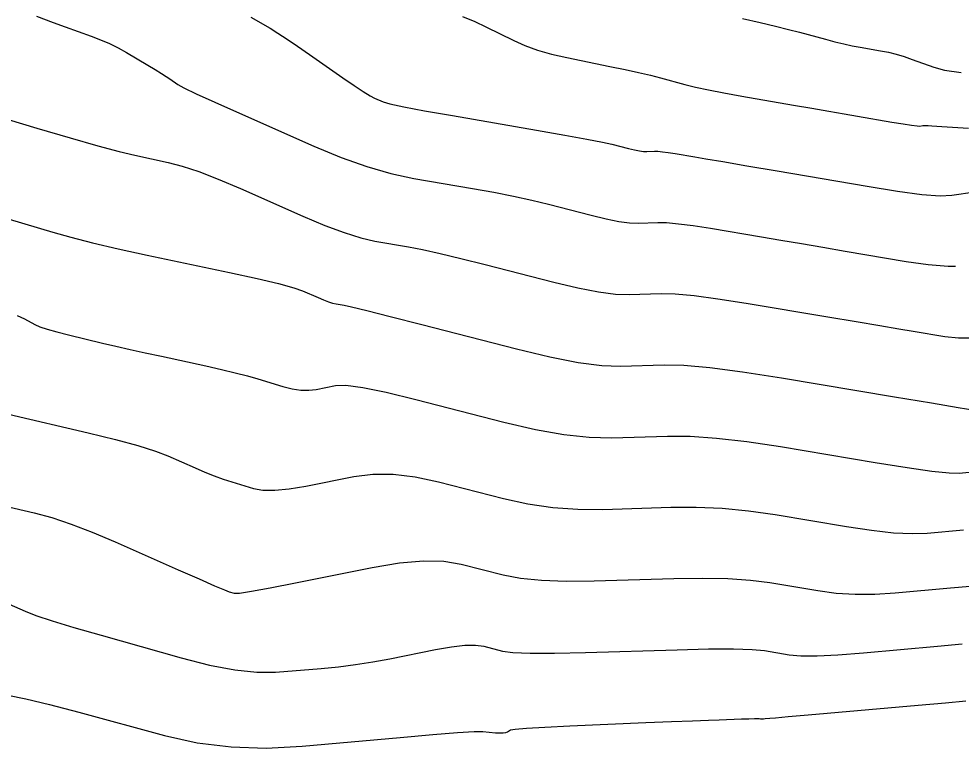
# Model space of a CAD drawing. Extents: x 2082232 to 2083549, y 592624 to 593832.
# Drawn here: x 2083132.88 to 2083165.02, y 593465.92 to 593490.78 of the extents above; entities that cross this region are included whole.
import ezdxf

# ---------------------------------------------------------------- set-up
doc = ezdxf.new("R2010")
doc.units = 0
doc.layers.add('DT_X_Contour_Major', color=7, linetype='Continuous')
doc.layers.add('DT_X_Contour_Minor', color=7, linetype='Continuous')

msp = doc.modelspace()

# ---------------------------------------------------------------- linework, layer by layer
at = {"layer": 'DT_X_Contour_Major'}
for points in [[(2083133.48, 593490.878), (2083134.056, 593490.66), (2083134.467, 593490.509), (2083135.345, 593490.195), (2083135.668, 593490.072), (2083135.976, 593489.937), (2083136.271, 593489.792), (2083136.552, 593489.635), (2083137.282, 593489.202), (2083137.535, 593489.051), (2083137.744, 593488.923), (2083137.911, 593488.818), (2083138.034, 593488.735), (2083138.306, 593488.546), (2083138.514, 593488.431), (2083138.934, 593488.229), (2083139.566, 593487.94), (2083140.411, 593487.563), (2083142.946, 593486.443), (2083143.872, 593486.06), (2083144.748, 593485.749), (2083145.574, 593485.51), (2083146.35, 593485.345), (2083148.352, 593485), (2083149.078, 593484.869), (2083149.752, 593484.736), (2083150.375, 593484.599), (2083150.947, 593484.46), (2083152.405, 593484.086), (2083152.915, 593483.964), (2083153.351, 593483.879), (2083153.714, 593483.832), (2083154.003, 593483.821), (2083154.675, 593483.842), (2083154.977, 593483.835), (2083155.378, 593483.799), (2083155.878, 593483.734), (2083156.478, 593483.641), (2083158.211, 593483.351), (2083158.876, 593483.24), (2083159.574, 593483.122), (2083160.304, 593482.998), (2083161.067, 593482.867), (2083163.143, 593482.511), (2083163.892, 593482.405), (2083164.585, 593482.352), (2083164.828, 593482.352)], [(2083131.885, 593474.298), (2083133.41, 593473.939), (2083134.011, 593473.777), (2083134.671, 593473.559), (2083135.389, 593473.285), (2083136.166, 593472.955), (2083138.316, 593472.003), (2083139.029, 593471.688), (2083139.557, 593471.457), (2083139.899, 593471.311), (2083140.057, 593471.25), (2083140.228, 593471.198), (2083140.407, 593471.205), (2083140.815, 593471.267), (2083141.453, 593471.382), (2083142.32, 593471.552), (2083144.939, 593472.076), (2083145.865, 593472.231), (2083146.679, 593472.303), (2083147.381, 593472.291), (2083147.971, 593472.195), (2083149.396, 593471.829), (2083149.991, 593471.713), (2083150.707, 593471.64), (2083151.546, 593471.608), (2083152.506, 593471.619), (2083155.228, 593471.703), (2083156.198, 593471.718), (2083157.066, 593471.7), (2083157.833, 593471.648), (2083158.498, 593471.562), (2083160.136, 593471.288), (2083160.762, 593471.207), (2083161.41, 593471.166), (2083162.082, 593471.168), (2083162.776, 593471.21), (2083164.658, 593471.38), (2083165.331, 593471.442)]]:
    msp.add_lwpolyline(points, dxfattribs=at)
at = {"layer": 'DT_X_Contour_Minor'}
for points in [[(2083148.017, 593490.861), (2083148.437, 593490.691), (2083148.813, 593490.516), (2083149.761, 593490.041), (2083150.141, 593489.871), (2083150.569, 593489.718), (2083151.046, 593489.582), (2083151.572, 593489.462), (2083153.04, 593489.164), (2083153.561, 593489.055), (2083154.023, 593488.954), (2083154.425, 593488.859), (2083154.768, 593488.771), (2083155.603, 593488.544), (2083155.96, 593488.456), (2083156.403, 593488.36), (2083156.932, 593488.257), (2083157.547, 593488.146), (2083159.302, 593487.842), (2083159.933, 593487.733), (2083160.508, 593487.633), (2083161.027, 593487.544), (2083161.491, 593487.464), (2083162.653, 593487.265), (2083163.039, 593487.2), (2083163.327, 593487.156), (2083163.517, 593487.132), (2083163.608, 593487.128), (2083163.72, 593487.144), (2083163.762, 593487.149), (2083163.806, 593487.152), (2083163.852, 593487.152), (2083163.899, 593487.15), (2083164.026, 593487.141), (2083164.361, 593487.117), (2083165.268, 593487.052)], [(2083140.799, 593490.845), (2083141.449, 593490.46), (2083141.716, 593490.296), (2083142.029, 593490.094), (2083142.388, 593489.853), (2083142.793, 593489.573), (2083143.935, 593488.776), (2083144.323, 593488.508), (2083144.632, 593488.303), (2083144.862, 593488.161), (2083145.012, 593488.081), (2083145.307, 593487.95), (2083145.537, 593487.885), (2083146.009, 593487.785), (2083146.721, 593487.651), (2083147.674, 593487.483), (2083150.536, 593486.99), (2083151.502, 593486.822), (2083152.253, 593486.685), (2083152.789, 593486.582), (2083153.11, 593486.511), (2083153.678, 593486.365), (2083153.877, 593486.317), (2083154.048, 593486.284), (2083154.189, 593486.265), (2083154.302, 593486.261), (2083154.564, 593486.269), (2083154.682, 593486.267), (2083154.839, 593486.253), (2083155.034, 593486.228), (2083155.268, 593486.191), (2083155.944, 593486.078), (2083156.31, 593486.016), (2083156.899, 593485.916), (2083157.712, 593485.777), (2083158.749, 593485.599), (2083161.814, 593485.074), (2083162.856, 593484.907), (2083163.685, 593484.8), (2083164.301, 593484.754), (2083164.703, 593484.768), (2083165.49, 593484.885)], [(2083157.566, 593490.792), (2083158.165, 593490.656), (2083158.688, 593490.533), (2083159.135, 593490.423), (2083159.505, 593490.326), (2083160.391, 593490.087), (2083160.714, 593490.002), (2083161.02, 593489.929), (2083161.308, 593489.867), (2083161.579, 593489.816), (2083162.277, 593489.695), (2083162.541, 593489.642), (2083162.808, 593489.576), (2083163.078, 593489.496), (2083163.351, 593489.401), (2083164.085, 593489.131), (2083164.458, 593489.037), (2083165.027, 593488.956)], [(2083130.174, 593488.053), (2083133.491, 593487.06), (2083134.633, 593486.723), (2083135.572, 593486.456), (2083136.306, 593486.259), (2083136.837, 593486.133), (2083137.981, 593485.89), (2083138.456, 593485.766), (2083139.024, 593485.577), (2083139.685, 593485.322), (2083140.438, 593485.002), (2083142.569, 593484.06), (2083143.322, 593483.742), (2083143.983, 593483.494), (2083144.55, 593483.315), (2083145.025, 593483.206), (2083146.168, 593483.009), (2083146.653, 593482.917), (2083147.251, 593482.786), (2083147.962, 593482.617), (2083148.785, 593482.41), (2083151.132, 593481.807), (2083151.952, 593481.611), (2083152.654, 593481.474), (2083153.238, 593481.398), (2083153.703, 593481.38), (2083154.785, 593481.414), (2083155.271, 593481.403), (2083155.917, 593481.346), (2083156.723, 593481.241), (2083157.689, 593481.09), (2083160.477, 593480.624), (2083161.443, 593480.463), (2083162.25, 593480.328), (2083162.897, 593480.218), (2083163.384, 593480.135), (2083164.471, 593479.949), (2083164.929, 593479.903), (2083165.484, 593479.904)], [(2083132.556, 593483.954), (2083134.039, 593483.51), (2083134.657, 593483.337), (2083135.399, 593483.149), (2083136.265, 593482.947), (2083137.256, 593482.731), (2083140.062, 593482.135), (2083141.008, 593481.929), (2083141.74, 593481.756), (2083142.258, 593481.618), (2083142.563, 593481.513), (2083143.092, 593481.28), (2083143.279, 593481.201), (2083143.442, 593481.139), (2083143.583, 593481.095), (2083143.701, 593481.068), (2083143.984, 593481.019), (2083144.229, 593480.964), (2083144.75, 593480.836), (2083145.548, 593480.634), (2083146.623, 593480.359), (2083149.858, 593479.528), (2083150.99, 593479.258), (2083151.958, 593479.07), (2083152.762, 593478.964), (2083153.404, 593478.94), (2083154.896, 593478.986), (2083155.566, 593478.972), (2083156.456, 593478.892), (2083157.567, 593478.748), (2083158.899, 593478.54), (2083162.744, 593477.898), (2083164.01, 593477.686), (2083164.925, 593477.533), (2083165.489, 593477.439)], [(2083132.829, 593480.672), (2083133.071, 593480.56), (2083133.429, 593480.362), (2083133.602, 593480.285), (2083133.85, 593480.2), (2083134.173, 593480.107), (2083134.572, 593480.007), (2083135.736, 593479.731), (2083136.189, 593479.625), (2083136.674, 593479.514), (2083137.192, 593479.398), (2083137.743, 593479.277), (2083139.255, 593478.948), (2083139.791, 593478.828), (2083140.266, 593478.715), (2083140.68, 593478.608), (2083141.032, 593478.507), (2083141.891, 593478.247), (2083142.203, 593478.168), (2083142.497, 593478.126), (2083142.771, 593478.12), (2083143.027, 593478.151), (2083143.685, 593478.283), (2083144.041, 593478.29), (2083144.617, 593478.212), (2083145.412, 593478.05), (2083146.428, 593477.804), (2083149.428, 593477.033), (2083150.501, 593476.783), (2083151.472, 593476.611), (2083152.34, 593476.516), (2083153.104, 593476.5), (2083155.007, 593476.559), (2083155.782, 593476.553), (2083156.683, 593476.491), (2083157.708, 593476.373), (2083158.858, 593476.198), (2083162.091, 593475.658), (2083163.179, 593475.484), (2083164.019, 593475.365), (2083164.61, 593475.301), (2083164.954, 593475.293), (2083165.538, 593475.346)], [(2083132.529, 593477.308), (2083135.242, 593476.67), (2083136.175, 593476.441), (2083136.941, 593476.234), (2083137.538, 593476.049), (2083137.968, 593475.885), (2083138.891, 593475.476), (2083139.228, 593475.331), (2083139.549, 593475.204), (2083139.854, 593475.093), (2083140.142, 593475), (2083140.887, 593474.775), (2083141.208, 593474.716), (2083141.613, 593474.709), (2083142.101, 593474.755), (2083142.674, 593474.852), (2083144.312, 593475.18), (2083144.953, 593475.261), (2083145.648, 593475.258), (2083146.397, 593475.171), (2083147.199, 593474.999), (2083149.412, 593474.431), (2083150.246, 593474.248), (2083151.09, 593474.125), (2083151.943, 593474.062), (2083152.805, 593474.059), (2083155.117, 593474.131), (2083155.99, 593474.136), (2083156.875, 593474.095), (2083157.771, 593474.01), (2083158.678, 593473.88), (2083161.113, 593473.473), (2083161.97, 593473.345), (2083162.715, 593473.265), (2083163.346, 593473.234), (2083163.865, 593473.252), (2083165.098, 593473.363)], [(2083132.373, 593470.908), (2083133.097, 593470.587), (2083133.463, 593470.446), (2083134.017, 593470.262), (2083134.759, 593470.037), (2083135.689, 593469.769), (2083138.421, 593468.998), (2083139.391, 593468.751), (2083140.25, 593468.588), (2083141, 593468.509), (2083141.64, 593468.514), (2083143.199, 593468.639), (2083143.783, 593468.695), (2083144.368, 593468.768), (2083144.953, 593468.859), (2083145.537, 593468.967), (2083147.096, 593469.28), (2083147.638, 593469.374), (2083148.093, 593469.425), (2083148.461, 593469.43), (2083148.743, 593469.391), (2083149.38, 593469.228), (2083149.735, 593469.179), (2083150.325, 593469.154), (2083151.149, 593469.154), (2083152.206, 593469.178), (2083155.338, 593469.276), (2083156.406, 593469.301), (2083157.258, 593469.304), (2083157.895, 593469.285), (2083158.318, 593469.244), (2083159.159, 593469.103), (2083159.553, 593469.068), (2083160.106, 593469.067), (2083160.817, 593469.101), (2083161.687, 593469.169), (2083164.218, 593469.397), (2083165.057, 593469.473)], [(2083132.508, 593467.726), (2083133.124, 593467.6), (2083133.932, 593467.405), (2083134.931, 593467.142), (2083137.852, 593466.348), (2083138.967, 593466.102), (2083140.122, 593465.959), (2083141.315, 593465.918), (2083142.547, 593465.981), (2083145.886, 593466.286), (2083147.001, 593466.384), (2083147.844, 593466.45), (2083148.414, 593466.484), (2083148.712, 593466.485), (2083149.141, 593466.445), (2083149.287, 593466.436), (2083149.404, 593466.437), (2083149.49, 593466.448), (2083149.546, 593466.47), (2083149.656, 593466.542), (2083149.814, 593466.57), (2083150.203, 593466.603), (2083150.824, 593466.639), (2083151.677, 593466.678), (2083154.262, 593466.789), (2083155.146, 593466.826), (2083155.859, 593466.855), (2083156.401, 593466.876), (2083156.772, 593466.889), (2083157.534, 593466.913), (2083157.786, 593466.921), (2083157.971, 593466.925), (2083158.088, 593466.927), (2083158.138, 593466.925), (2083158.181, 593466.918), (2083158.203, 593466.917), (2083158.236, 593466.917), (2083158.281, 593466.919), (2083158.337, 593466.924), (2083158.502, 593466.939), (2083158.689, 593466.955), (2083159.123, 593466.994), (2083159.807, 593467.054), (2083163.555, 593467.382), (2083164.49, 593467.467), (2083165.184, 593467.536)]]:
    msp.add_lwpolyline(points, dxfattribs=at)

doc.saveas('drawing.dxf')
